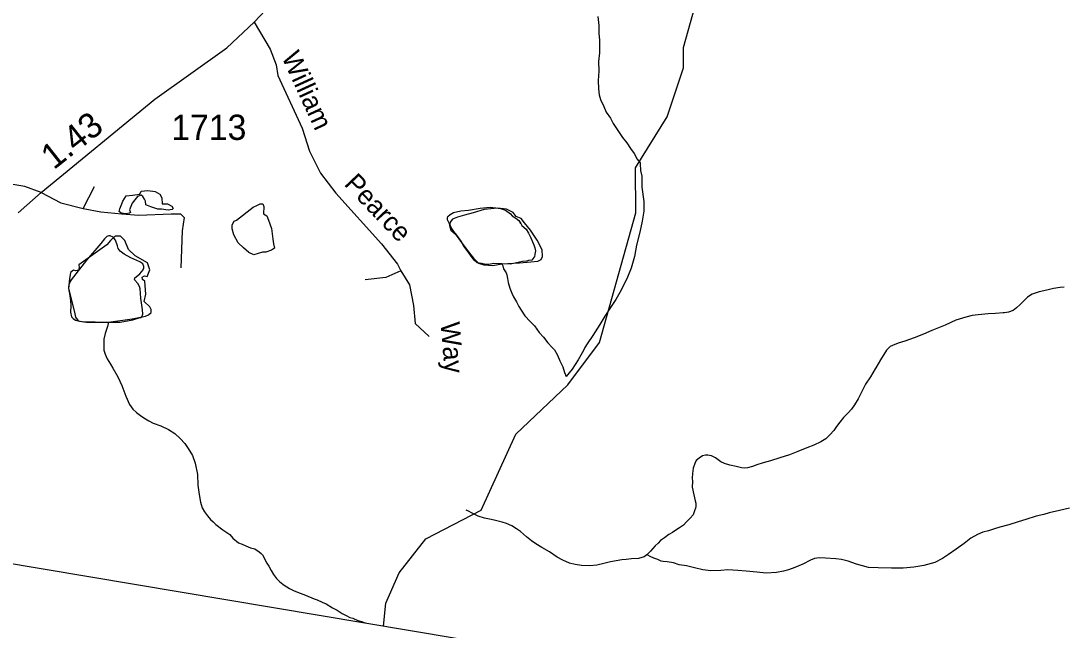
# Model space of a CAD drawing. Extents: x 2126262 to 2293712, y 749403 to 919119.
# Drawn here: x 2184028 to 2189186, y 795352 to 798369 of the extents above; entities that cross this region are included whole.
import ezdxf

# ---------------------------------------------------------------- set-up
doc = ezdxf.new("R2010")
doc.units = 0
for name, color, linetype in [('Exist Boundary Political CountyLine', 7, 'Continuous'), ('Exist Hydrographic Misc Water Feature', 7, 'Continuous'), ('Exist Hydrographic Pond Under 1500 Sq Ft', 7, 'Continuous'), ('Exist Road Non-System Type 51', 7, 'Continuous'), ('Exist Road Non-System Type 51 Label', 7, 'Continuous'), ('Exist Road Secondary Mileage Hundredths English Label', 7, 'Continuous'), ('Exist Road Secondary Type 51 Attributed', 7, 'Continuous'), ('Exist Road Secondary Type 51 Number Label', 7, 'Continuous')]:
    doc.layers.add(name, color=color, linetype=linetype)

msp = doc.modelspace()

# ---------------------------------------------------------------- linework, layer by layer
at = {"layer": 'Exist Boundary Political CountyLine'}
msp.add_lwpolyline([(2192122.8, 787074.7), (2191946.5, 788439.9), (2191462.4, 794425.4), (2179295.7, 796467.1), (2169584.9, 810291.7), (2151370.7, 819485.6), (2149836.3, 820237.8), (2146070.6, 821922.1), (2135812.5, 826366.6), (2134133.6, 827149.9), (2133839.4, 827270.1)], dxfattribs=at)
at = {"layer": 'Exist Hydrographic Misc Water Feature'}
for points in [[(2185823.9, 795372.1), (2185836.5, 795486), (2185902.6, 795635.5), (2186034.4, 795803.4), (2186308.6, 795945.4), (2186480.4, 796322.4), (2186737.5, 796566.4), (2186894.4, 796776.4), (2187073.4, 797419), (2187071.6, 797642.1), (2187228.4, 797894.7), (2187309.4, 798135.8), (2187309.4, 798237.5), (2187406.4, 798580), (2187504.7, 798753.8)], [(2186886.2, 798390.4), (2186890.9, 798346.3), (2186890.9, 798306.5), (2186893.4, 798274.5), (2186893.4, 798244.5), (2186893.8, 798210.3), (2186889.7, 798168.4), (2186890.7, 798120.4), (2186886.8, 798074.3), (2186888.7, 798032.6), (2186893, 798002.3), (2186899.1, 797980.3), (2186915.3, 797944.6), (2186927.6, 797916.8), (2186947.7, 797887), (2186962.1, 797860.9), (2186988.7, 797821.2), (2187008.4, 797791.4), (2187028.7, 797765.6), (2187047, 797737.7), (2187065.2, 797711.8), (2187081, 797683.9), (2187095.4, 797665.9)], [(2187095.4, 797665.9), (2187095.6, 797661.8), (2187097.6, 797627.8), (2187104, 797600.1), (2187103.8, 797585.9), (2187104.4, 797546.1), (2187112.8, 797474.2), (2187113, 797426.3), (2187105.2, 797377.9), (2187093.9, 797322.1), (2187078.1, 797257.9), (2187066.7, 797202.1), (2187051.1, 797144), (2187033, 797099.6), (2187001.4, 797035.4), (2186974.4, 796989.2), (2186948.5, 796949.3), (2186920.7, 796906.9), (2186895, 796864.9), (2186861.4, 796810.8), (2186833.7, 796770.3), (2186821.4, 796752.3), (2186814, 796736.4), (2186788.2, 796690.4), (2186758.3, 796644.2), (2186728.9, 796607.7)], [(2186410.9, 797165.3), (2186370.7, 797167.2), (2186345.5, 797163), (2186330.9, 797162.7), (2186309, 797166.8), (2186288.9, 797170.7), (2186272.9, 797184.5), (2186254.9, 797208.3), (2186238.9, 797232.2), (2186222.5, 797254.2), (2186208.5, 797277.8), (2186188, 797307.7), (2186171.8, 797325.5), (2186159.9, 797345.6), (2186151.9, 797363.4), (2186145.8, 797373.3), (2186141.7, 797383.6), (2186141.5, 797393.4), (2186143.5, 797399.6), (2186155.2, 797409.6), (2186171.4, 797419.7), (2186207.3, 797428.1), (2186245.2, 797432.1), (2186303.2, 797440.8), (2186353.1, 797447), (2186381, 797443.2), (2186403.3, 797439.5), (2186429.1, 797431.5), (2186453.3, 797413.6), (2186461.5, 797403.9), (2186479.6, 797391.8), (2186493.7, 797379.9), (2186501.2, 797371.4), (2186504.6, 797365.2), (2186501.2, 797371.4), (2186504.6, 797365.2), (2186509.7, 797356), (2186530, 797338.3), (2186542.1, 797318.3), (2186554.2, 797294.5), (2186562.4, 797274.2), (2186568.6, 797260.3), (2186574.3, 797244.4), (2186576.4, 797230.3), (2186574.5, 797214.4), (2186572.7, 797200.5), (2186569, 797196.5), (2186558.9, 797184.3), (2186542.7, 797182.2), (2186532.9, 797178.5), (2186513.2, 797178.2), (2186453.1, 797163.8), (2186410.9, 797165.3)], [(2184462.5, 796877.2), (2184520.3, 796877.8), (2184582.5, 796887.9), (2184614.2, 796898.1), (2184624.3, 796900.2), (2184628, 796904.1), (2184632.3, 796916.5), (2184630.2, 796938.3), (2184621.6, 796996.3), (2184619.6, 797042.1), (2184615.7, 797054.1), (2184607.3, 797068.3), (2184593.3, 797084.2), (2184591.5, 797090.1), (2184593.3, 797096), (2184599.3, 797101.9), (2184617.5, 797116.2), (2184633.1, 797136.2), (2184636.8, 797146.2), (2184637, 797152.2), (2184632.9, 797166.2), (2184616.7, 797176), (2184572.8, 797196), (2184539, 797213.7), (2184520.7, 797229.4), (2184510.3, 797241.6), (2184506.4, 797255.6), (2184496.1, 797283.5), (2184486.1, 797297.6), (2184470.5, 797305.2), (2184464.1, 797305.3), (2184454.5, 797301.1), (2184442.2, 797289.2), (2184424.6, 797267.1), (2184352.6, 797184.7), (2184277.5, 797086.1), (2184271.6, 797078), (2184265.4, 797062.3), (2184263.8, 797052.1), (2184265.6, 797032.3), (2184269.7, 797018.3), (2184274.3, 796984.3), (2184276.3, 796958.5), (2184274.3, 796926.3), (2184278.8, 796904.2), (2184286.4, 796894.5), (2184298.2, 796886.6), (2184318.5, 796882.7), (2184340.3, 796878.6), (2184396.5, 796879), (2184450.6, 796877.4), (2184462.5, 796877.2)], [(2186410.9, 797165.3), (2186413.4, 797159.6), (2186415, 797155.3), (2186419.1, 797141.7), (2186425, 797131.5), (2186431.6, 797121.6), (2186435.5, 797111.6), (2186437.6, 797093.5), (2186441.9, 797073.7), (2186450.1, 797045.8), (2186460.1, 797019.9), (2186468.1, 797002), (2186482.5, 796978), (2186494.6, 796954.2), (2186506.5, 796936.2), (2186524.9, 796908.3), (2186550.7, 796880.4), (2186571.5, 796858.6), (2186595.4, 796826.6), (2186617.4, 796803), (2186637.9, 796775.2), (2186660.2, 796751.1), (2186671.7, 796739.2), (2186686.1, 796713.5), (2186698.2, 796685.7), (2186712.7, 796655.5), (2186720.7, 796628), (2186728.9, 796607.7)], [(2189194.7, 797050.8), (2189175.2, 797048.5), (2189143, 797044.4), (2189109, 797036.2), (2189071, 797027.7), (2189037.2, 797015.4), (2189013.6, 797001.5), (2188999.5, 796985.4), (2188977.7, 796965.2), (2188959.9, 796947.2), (2188942.1, 796934.8), (2188919.9, 796926.8), (2188900, 796922.5), (2188893.7, 796922.7), (2188855.9, 796920.3), (2188818.2, 796917.9), (2188769.8, 796913.8), (2188739.9, 796909.4), (2188708.3, 796901.2), (2188658.3, 796886.8), (2188606.2, 796862.6), (2188540.6, 796836.1), (2188498.5, 796818.1), (2188453, 796799.8), (2188406.9, 796783.2), (2188373.2, 796772.9), (2188345, 796761), (2188333.3, 796756.7), (2188315.4, 796738.7), (2188285.7, 796690.4), (2188261.9, 796650.2), (2188260.1, 796646.4), (2188236.5, 796606.2), (2188210.8, 796569.9), (2188193, 796534), (2188175, 796497.8), (2188157.1, 796467.7), (2188141.7, 796445.7), (2188126, 796427.4), (2188101.8, 796405.4), (2188083.7, 796381.4), (2188068.1, 796361), (2188054.2, 796340.8), (2188034.3, 796319), (2188014.4, 796298.5), (2187990.8, 796284.7), (2187954.9, 796268.2), (2187921.1, 796254.3), (2187876.8, 796235.8), (2187835, 796219.4), (2187787.2, 796205.1), (2187741.5, 796190.9), (2187705.4, 796180.5), (2187673.4, 796170.4), (2187651.7, 796162.3), (2187627.7, 796156.2), (2187613.7, 796154.2), (2187597.9, 796155.8), (2187571.7, 796161.8), (2187539.5, 796169.5), (2187513.5, 796177.5), (2187495.2, 796185.1), (2187469.2, 796204.9), (2187449.3, 796214.8), (2187439.4, 796216.7), (2187431.2, 796218.7), (2187419.3, 796218.5), (2187403.4, 796214.4), (2187387.6, 796204.2), (2187373.2, 796192.2), (2187365.4, 796176.3), (2187357.6, 796154.4), (2187354.1, 796128.1), (2187352.3, 796104.1), (2187354.3, 796088.4), (2187352.5, 796060.2), (2187360.7, 796022.1), (2187367.1, 795992.3), (2187371.2, 795980.4), (2187371, 795964.6), (2187369.3, 795956.3), (2187365.2, 795942.3), (2187357.6, 795922.3), (2187343.5, 795906.2), (2187324, 795886), (2187309.6, 795872), (2187290, 795857.9), (2187272.1, 795847.6), (2187256.1, 795835.8), (2187237.9, 795825.6), (2187215.9, 795809.4), (2187196.2, 795795.4), (2187184.4, 795783), (2187170.2, 795769.3), (2187158.3, 795756.9), (2187146.6, 795742.9), (2187128.8, 795724.9)], [(2184462.5, 796877.2), (2184456.8, 796855.4), (2184445.1, 796821.4), (2184438.7, 796793.1), (2184439.1, 796765.1), (2184439.1, 796739.1), (2184445.5, 796719.1), (2184455.5, 796695.3), (2184471.7, 796669.3), (2184483.6, 796649.6), (2184508.2, 796605.8), (2184528.5, 796563.8), (2184548.4, 796510.1), (2184566.9, 796469.9), (2184583.3, 796445.9), (2184600.9, 796430.3), (2184626.9, 796410.5), (2184645.4, 796398.4), (2184661.2, 796388.7), (2184682.9, 796376.9), (2184721.1, 796363), (2184759.4, 796345.1), (2184791.2, 796325.3), (2184817.4, 796301.4), (2184840, 796275.7), (2184856, 796251.8), (2184878.1, 796216), (2184892.1, 796178.1), (2184902.7, 796122.2), (2184905.2, 796069.9), (2184911.1, 796024), (2184917.5, 795986), (2184921.6, 795974.1), (2184925.7, 795958.1), (2184937.6, 795938.4), (2184951.7, 795918.4), (2184967.9, 795900.6), (2184979.8, 795888.6), (2184994.2, 795874.7), (2185028.2, 795848.9), (2185062.5, 795825), (2185078.1, 795807.2), (2185106.6, 795783.5)], [(2187128.8, 795724.9), (2187114.8, 795714.8), (2187087.2, 795706.5), (2187052.7, 795704.3), (2187026.9, 795702.1), (2187004.9, 795700.2), (2186977, 795695.9), (2186948.8, 795689.6), (2186915.1, 795681.3), (2186881.5, 795673), (2186845.4, 795670.8), (2186805.2, 795672.8), (2186773.2, 795676.4), (2186745.1, 795684.3), (2186712.9, 795698), (2186685.1, 795713.6), (2186646.9, 795739.3), (2186608.8, 795761.3), (2186578.6, 795778.8), (2186556.7, 795794.7), (2186532.3, 795814.6), (2186502.1, 795840.3), (2186482.5, 795854.2), (2186460.1, 795868.1), (2186433.9, 795879.8), (2186411.9, 795886), (2186392.2, 795891.8), (2186371.7, 795897.3), (2186350, 795901.4), (2186323.8, 795907), (2186293.4, 795916.8), (2186263.5, 795930.7), (2186245.6, 795940.7), (2186233.5, 795946.6)], [(2189222.4, 795955.3), (2189173, 795944.9), (2189120.7, 795932.6), (2189094.8, 795924.3), (2189056.7, 795915.9), (2189005.2, 795899.7), (2188967.1, 795887.6), (2188921.4, 795873.1), (2188877.3, 795861.1), (2188851.2, 795852.8), (2188821.3, 795844.4), (2188793.2, 795836.4), (2188765.5, 795826), (2188733.7, 795807.7), (2188699.9, 795781.6), (2188660.1, 795753.5), (2188622.2, 795727.2), (2188592.4, 795706.9), (2188554.5, 795686.7), (2188500.8, 795672.5), (2188451, 795663.8), (2188398.7, 795659.5), (2188340.4, 795659.4), (2188274.8, 795660.8), (2188227, 795662.3), (2188166.8, 795678), (2188124.9, 795693.6), (2188092.5, 795701.3), (2188064.6, 795705.1), (2188012.6, 795709), (2187982.8, 795710.6), (2187958.6, 795706.6), (2187938.5, 795698.2), (2187900.8, 795678.4), (2187861.2, 795661.7), (2187830.7, 795649.7), (2187805.5, 795643.3), (2187771.2, 795637.1), (2187718.9, 795634.8), (2187673.2, 795638.5), (2187621.1, 795644.4), (2187579.3, 795647.9), (2187529.5, 795649.7), (2187495, 795647.2), (2187445.4, 795645), (2187405, 795650.7), (2187365, 795660.4), (2187325.4, 795670), (2187288.9, 795675.9), (2187260.8, 795685.8), (2187229.3, 795689.4), (2187209.2, 795691.2), (2187198.7, 795693.2), (2187183.1, 795701.2), (2187163.2, 795709.1), (2187145, 795716.8), (2187132.7, 795722.7), (2187128.8, 795724.9)], [(2185106.6, 795783.5), (2185124.2, 795777.6), (2185142.9, 795769.5), (2185165, 795759.6), (2185186.5, 795753.9), (2185208.9, 795740), (2185219.1, 795732), (2185225.3, 795724.1), (2185231.2, 795713.9), (2185237, 795702.1), (2185245.6, 795684.2), (2185255.6, 795668.1), (2185267.5, 795648), (2185280, 795628.2), (2185294, 795608.3), (2185310.2, 795590.4), (2185332.5, 795574.5), (2185358.6, 795558.8), (2185382.4, 795546.6), (2185410.7, 795535.1), (2185438.7, 795525.1), (2185480.8, 795507.4), (2185495.1, 795501.6), (2185520.8, 795489.6), (2185540.7, 795481.7), (2185571, 795462.1), (2185595.4, 795450.3), (2185619.2, 795434.6), (2185639.5, 795424.6), (2185657.5, 795414.6), (2185671.7, 795410.8), (2185697.3, 795399.2), (2185715.4, 795395.3), (2185733.2, 795387.3)]]:
    msp.add_lwpolyline(points, dxfattribs=at)
at = {"layer": 'Exist Hydrographic Pond Under 1500 Sq Ft'}
for points in [[(2184533.9, 797475.8), (2184549.6, 797501.9), (2184580.9, 797506.5), (2184616.8, 797511.2), (2184623.7, 797525.1), (2184657.3, 797529.7), (2184693.2, 797523.9), (2184716, 797511.7), (2184726.8, 797492.6), (2184727.9, 797462.5), (2184754.6, 797462.5), (2184776.6, 797450.9), (2184782.4, 797440.5), (2184777.7, 797434.7), (2184756.9, 797431.2), (2184724.8, 797437.4), (2184705.9, 797437), (2184671.2, 797447.4), (2184646.9, 797457.9), (2184646.1, 797475.7), (2184641.3, 797486.2), (2184632, 797500), (2184623.7, 797506.5), (2184605.2, 797499.6), (2184579.7, 797467.1), (2184565.9, 797433.4), (2184571.6, 797419.6), (2184565.9, 797417.3), (2184548.5, 797413.8), (2184525.3, 797417.3), (2184514.9, 797425.4), (2184518.4, 797438.2), (2184524.2, 797454.4), (2184533.9, 797475.8)], [(2185096.6, 797381.9), (2185179.2, 797446.1), (2185200.2, 797457), (2185214, 797463.5), (2185227, 797462.8), (2185232.1, 797449.7), (2185230.6, 797414.2), (2185245.8, 797403.3), (2185254.7, 797381.9), (2185269, 797341.7), (2185276.3, 797288.8), (2185279.2, 797264.2), (2185285, 797243.9), (2185269, 797233), (2185242.2, 797224.3), (2185225.4, 797223.6), (2185182.1, 797211.2), (2185156.7, 797222.8), (2185130.7, 797245.3), (2185103.9, 797270.7), (2185083.6, 797309.1), (2185074.9, 797338.8), (2185074.9, 797359.8), (2185084.3, 797377.2), (2185096.6, 797381.9)], [(2186410.9, 797165.3), (2186497.1, 797171.1), (2186554.1, 797175), (2186587.8, 797178.9), (2186604.6, 797186.7), (2186612.4, 797202.2), (2186609.8, 797236), (2186585.6, 797283.4), (2186552.8, 797331.9), (2186523, 797369.5), (2186506.1, 797390.2), (2186481.5, 797400.6), (2186466, 797420), (2186433.6, 797436.9), (2186389.5, 797442.1), (2186322.2, 797434.3), (2186267.6, 797418), (2186225, 797407.1), (2186191.3, 797396.7), (2186165.4, 797386.3), (2186155, 797372.1), (2186151.1, 797356.5), (2186157.6, 797333.2), (2186179.5, 797314), (2186210.7, 797272.3), (2186238, 797233.4), (2186270.3, 797194.5), (2186295, 797168.5), (2186320.9, 797160.8), (2186364.9, 797158.2), (2186410.9, 797165.3)], [(2184462.5, 796877.2), (2184579.3, 796892.9), (2184645, 796906.7), (2184660.8, 796912.8), (2184673.2, 796925.1), (2184672.9, 796939.8), (2184666.4, 796952.6), (2184638.9, 796978.6), (2184646.5, 797015.3), (2184641.9, 797079.5), (2184630.1, 797088.6), (2184628.9, 797099.3), (2184640.2, 797105.9), (2184654.2, 797104), (2184666.4, 797136.1), (2184655.7, 797171.3), (2184594.6, 797205), (2184561.6, 797237.3), (2184542.6, 797281.5), (2184521.2, 797302.9), (2184494.8, 797302.3), (2184472.2, 797281.5), (2184453.9, 797260), (2184385.1, 797211.1), (2184314.8, 797160.6), (2184317.7, 797147.1), (2184314.2, 797133.9), (2184301, 797131.2), (2184288.8, 797134.6), (2184273.5, 797122.4), (2184268.9, 797091.8), (2184264.3, 797044.3), (2184294, 796926.4), (2184299.5, 796902.1), (2184311.7, 796883.7), (2184353, 796877.6), (2184462.5, 796877.2)]]:
    msp.add_lwpolyline(points, dxfattribs=at)
at = {"layer": 'Exist Road Non-System Type 51'}
msp.add_line((2184337.4, 797439.9), (2184392.5, 797549.6), dxfattribs=at)
for points in [[(2185182.9, 798362.7), (2185262.5, 798229), (2185293.2, 798150.8), (2185301.5, 798099.1), (2185420.8, 797837.2), (2185457.1, 797724.1), (2185512.9, 797615.2), (2185587.6, 797515.3), (2185813.6, 797265.4), (2185893.1, 797164.8), (2185910.6, 797130.6)], [(2184128.8, 797518.5), (2184048.5, 797548.9), (2183959.2, 797564.2), (2183885.3, 797561.4), (2183756.9, 797532.1)], [(2184128.8, 797518.5), (2184225.7, 797467.9), (2184337.4, 797439.9)], [(2184337.4, 797439.9), (2184424.6, 797423.9), (2184527.8, 797412.7), (2184612.9, 797407.1), (2184772, 797412.7), (2184819.4, 797412.7), (2184837.6, 797395.9), (2184827.8, 797328.9), (2184820.8, 797146)], [(2185910.6, 797130.6), (2185835.2, 797098.5), (2185733.4, 797087.3)], [(2185910.6, 797130.6), (2185952.4, 797062.2), (2185972, 796960.2), (2185980.4, 796870.9), (2186050.8, 796805.9)]]:
    msp.add_lwpolyline(points, dxfattribs=at)
at = {"layer": 'Exist Road Secondary Type 51 Attributed'}
msp.add_lwpolyline([(2184015, 797418.6), (2184128.8, 797518.5), (2184691.1, 797982.1), (2185049, 798235.6), (2185182.9, 798362.7), (2185241.5, 798424.1), (2185305, 798500.3), (2185384.6, 798605), (2185458.5, 798740.5), (2185515, 798878), (2185631.5, 799176.2), (2185721.5, 799474.3), (2185739.7, 799566.5), (2185748.7, 799706.8), (2185751.5, 799923.3), (2185780.8, 800363.5), (2185785.9, 800734.8), (2185786.7, 800871.6), (2185801.3, 801039.4), (2185893.8, 801618)], dxfattribs=at)

# ---------------------------------------------------------------- texts
at = {"layer": 'Exist Road Non-System Type 51 Label'}
for s, rotation, p in [('William', 294.6336, (2185317.5, 798191.8)), ('Pearce', 313.5901, (2185624.9, 797557.9)), ('Way', 274.778, (2186106.7, 796874.1))]:
    msp.add_text(s, height=95, rotation=rotation, dxfattribs=at).set_placement(p)
at = {"layer": 'Exist Road Secondary Mileage Hundredths English Label'}
msp.add_text('1.43', height=125, rotation=38.3776, dxfattribs=at).set_placement((2184191, 797628.6))
at = {"layer": 'Exist Road Secondary Type 51 Number Label'}
msp.add_text('1713', height=125, dxfattribs=at).set_placement((2184773.3, 797779.6))

doc.saveas('drawing.dxf')
